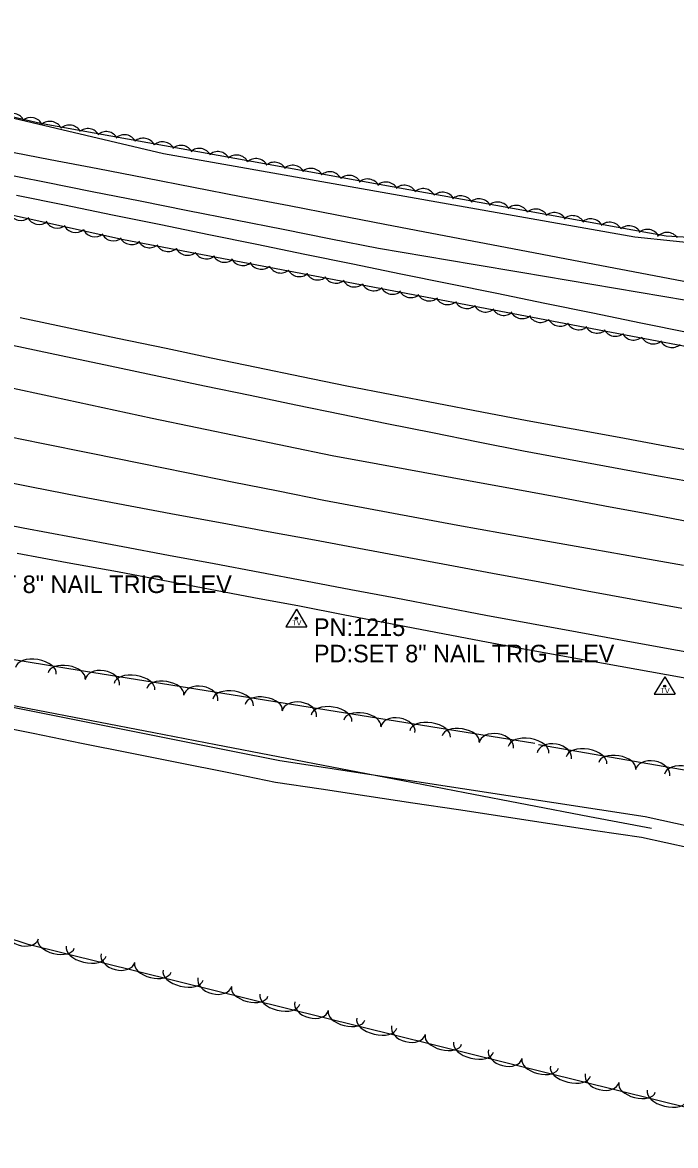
# Model space of a CAD drawing. Extents: x 1441650 to 1491889, y 345904 to 358319.
# Drawn here: x 1467343 to 1467529.1, y 349199.5 to 349519.4 of the extents above; entities that cross this region are included whole.
import ezdxf

# ---------------------------------------------------------------- set-up
doc = ezdxf.new("R2010")
doc.units = 0
for name, color, linetype in [('S_DITCHLINE', 7, 'Continuous'), ('S_EDGE_PAVEMENT', 7, 'Continuous'), ('S_MISC_BOUNDARY', 7, 'Continuous'), ('S_PAVEMENT_CROWN', 7, 'Continuous'), ('S_SECONDARY_CTL', 7, 'Continuous'), ('S_SECONDARY_CTL_ANNOT', 7, 'Continuous'), ('S_SHOULDER', 7, 'Continuous'), ('S_TREE', 7, 'Continuous')]:
    doc.layers.add(name, color=color, linetype=linetype)

msp = doc.modelspace()

# ---------------------------------------------------------------- linework, layer by layer
at = {"layer": 'S_DITCHLINE'}
for points in [[(1467337.27, 349483.01), (1467350.89, 349480.37), (1467364.51, 349477.73), (1467378.13, 349475.09), (1467391.75, 349472.46), (1467405.36, 349469.82), (1467418.98, 349467.18), (1467432.6, 349464.54), (1467446.22, 349461.9), (1467459.68, 349459.34), (1467473.13, 349456.77), (1467486.59, 349454.2), (1467500.05, 349451.63), (1467513.5, 349449.06), (1467526.96, 349446.49), (1467540.42, 349443.92)], [(1467335.72, 349476.62), (1467349.32, 349473.92), (1467362.91, 349471.23), (1467376.51, 349468.53), (1467390.1, 349465.84), (1467403.7, 349463.14), (1467417.29, 349460.44), (1467430.89, 349457.75), (1467444.48, 349455.05), (1467457.98, 349452.77), (1467471.48, 349450.49), (1467484.98, 349448.21), (1467498.47, 349445.93), (1467511.97, 349443.65), (1467525.47, 349441.37), (1467538.97, 349439.09)], [(1467333.64, 349325.7), (1467347.42, 349322.94), (1467361.2, 349320.18), (1467374.98, 349317.42), (1467388.76, 349314.67), (1467402.53, 349311.91), (1467416.31, 349309.15), (1467429.33, 349307.16), (1467442.35, 349305.16), (1467455.36, 349303.16), (1467468.38, 349301.16), (1467481.4, 349299.16), (1467494.41, 349297.16), (1467507.43, 349295.17), (1467520.45, 349293.17), (1467533.81, 349290.27)], [(1467332.22, 349319.68), (1467346.04, 349316.9), (1467359.85, 349314.12), (1467373.67, 349311.35), (1467387.48, 349308.57), (1467401.3, 349305.79), (1467415.11, 349303.01), (1467428.14, 349301.04), (1467441.17, 349299.08), (1467454.21, 349297.11), (1467467.24, 349295.14), (1467480.27, 349293.18), (1467493.3, 349291.21), (1467506.33, 349289.24), (1467519.37, 349287.28), (1467533.27, 349284.28)]]:
    msp.add_lwpolyline(points, dxfattribs=at)
at = {"layer": 'S_EDGE_PAVEMENT'}
for points in [[(1467340.16, 349427.49), (1467354.07, 349424.52), (1467367.99, 349421.55), (1467381.91, 349418.57), (1467394.9, 349415.87), (1467407.89, 349413.17), (1467420.89, 349410.46), (1467433.88, 349407.76), (1467446.86, 349405.14), (1467459.84, 349402.53), (1467472.82, 349399.91), (1467485.79, 349397.3), (1467498.6, 349394.95), (1467511.41, 349392.6), (1467524.22, 349390.25), (1467537.03, 349387.9)], [(1467329.06, 349378.13), (1467343.25, 349375.46), (1467357.45, 349372.78), (1467371.64, 349370.1), (1467384.66, 349367.66), (1467397.67, 349365.22), (1467410.69, 349362.77), (1467423.71, 349360.33), (1467436.55, 349357.88), (1467449.38, 349355.44), (1467462.22, 349352.99), (1467475.06, 349350.54), (1467488.04, 349348.17), (1467501.03, 349345.79), (1467514.01, 349343.41), (1467526.99, 349341.03), (1467540.33, 349338.7)]]:
    msp.add_lwpolyline(points, dxfattribs=at)
at = {"layer": 'S_MISC_BOUNDARY'}
msp.add_lwpolyline([(1468222.47, 349417.43), (1468207.98, 349382.39), (1468196.16, 349375.2), (1468157.61, 349371.05), (1468000.93, 349400.31), (1467958.54, 349410.15), (1467930.58, 349410.87), (1467908.84, 349410.16), (1467873.13, 349410.09), (1467847.73, 349414.24), (1467740.2, 349433.89), (1467717.37, 349446.04), (1467695.15, 349464.55), (1467677.94, 349477.07), (1467660.04, 349484.93), (1467639.33, 349484.82), (1467618.56, 349475.84), (1467597.86, 349466.42), (1467576.73, 349458.07), (1467550.23, 349454.82), (1467517.54, 349458.16), (1467383.21, 349481.97), (1467330.37, 349494.36)], dxfattribs=at)
at = {"layer": 'S_PAVEMENT_CROWN'}
for points in [[(1467337.75, 349415.74), (1467351.84, 349412.71), (1467365.93, 349409.69), (1467380.01, 349406.67), (1467392.84, 349404.01), (1467405.66, 349401.35), (1467418.48, 349398.69), (1467431.3, 349396.03), (1467444.25, 349393.66), (1467457.19, 349391.29), (1467470.13, 349388.92), (1467483.07, 349386.55), (1467496.03, 349384.12), (1467508.99, 349381.69), (1467521.95, 349379.26), (1467534.91, 349376.83)], [(1467334.38, 349402.35), (1467348.48, 349399.5), (1467362.57, 349396.65), (1467376.67, 349393.79), (1467389.73, 349391.17), (1467402.79, 349388.55), (1467415.85, 349385.93), (1467428.91, 349383.31), (1467441.64, 349380.95), (1467454.37, 349378.58), (1467467.1, 349376.22), (1467479.83, 349373.85), (1467492.71, 349371.57), (1467505.59, 349369.3), (1467518.47, 349367.02), (1467531.35, 349364.75)], [(1467331.6, 349389.81), (1467345.62, 349387.09), (1467359.64, 349384.38), (1467373.66, 349381.66), (1467386.79, 349379.24), (1467399.92, 349376.83), (1467413.05, 349374.41), (1467426.19, 349372), (1467438.88, 349369.63), (1467451.58, 349367.26), (1467464.27, 349364.89), (1467476.97, 349362.52), (1467490.45, 349360.01), (1467503.94, 349357.51), (1467517.43, 349355), (1467530.92, 349352.49)]]:
    msp.add_lwpolyline(points, dxfattribs=at)
at = {"layer": 'S_SECONDARY_CTL'}
for p, q in [((1467421.06, 349352.22), (1467418.05, 349347.26)), ((1467421.06, 349352.22), (1467424.01, 349347.26)), ((1467418.05, 349347.26), (1467424.01, 349347.26)), ((1467526, 349332.94), (1467522.99, 349327.99)), ((1467526, 349332.94), (1467528.95, 349327.99)), ((1467522.99, 349327.99), (1467528.95, 349327.99))]:
    msp.add_line(p, q, dxfattribs=at)
for centre, radius in [((1467421.06, 349349.61), 0.311), ((1467421.06, 349349.61), 0.183), ((1467421.06, 349349.61), 0.103), ((1467526, 349330.33), 0.311), ((1467526, 349330.33), 0.183), ((1467526, 349330.33), 0.103)]:
    msp.add_circle(centre, radius, dxfattribs=at)
at = {"layer": 'S_SHOULDER'}
for points in [[(1467342.37, 349435.34), (1467356.22, 349432.41), (1467370.08, 349429.48), (1467383.94, 349426.56), (1467396.8, 349423.87), (1467409.67, 349421.19), (1467422.54, 349418.51), (1467435.41, 349415.83), (1467448.25, 349413.37), (1467461.1, 349410.91), (1467473.94, 349408.45), (1467486.79, 349405.99), (1467499.9, 349403.6), (1467513, 349401.2), (1467526.11, 349398.81), (1467539.22, 349396.42)], [(1467341.53, 349368.16), (1467355.8, 349365.54), (1467370.08, 349362.93), (1467383.04, 349360.49), (1467396.01, 349358.05), (1467408.97, 349355.61), (1467421.93, 349353.17), (1467434.89, 349350.67), (1467447.84, 349348.18), (1467460.8, 349345.68), (1467473.75, 349343.18), (1467486.94, 349340.8), (1467500.13, 349338.42), (1467513.31, 349336.04), (1467526.5, 349333.66), (1467539.63, 349331.22)]]:
    msp.add_lwpolyline(points, dxfattribs=at)
at = {"layer": 'S_TREE'}
for points in [[(1467705.04, 349393.32), (1467557.83, 349422.1), (1467371.83, 349457.48), (1467150.5, 349506.12), (1467151.43, 349517.17), (1467181.29, 349516.93), (1467215.31, 349517.83), (1467224.59, 349519.36), (1467348.16, 349490.69), (1467443.64, 349473.5), (1467526.44, 349458.59), (1467570.02, 349456.06), (1467593.02, 349459.5), (1467611.9, 349468.34), (1467636.61, 349479.8), (1467661.49, 349482.54), (1467678.46, 349477.03), (1467691.22, 349460.48), (1467702.81, 349442.82), (1467707.47, 349437.58)], [(1467341.36, 349470.16), (1467355.04, 349467.37), (1467368.72, 349464.57), (1467382.4, 349461.78), (1467396.08, 349458.98), (1467409.77, 349456.19), (1467423.45, 349453.39), (1467437.13, 349450.6), (1467450.81, 349447.8), (1467464.49, 349445.01), (1467478.18, 349442.22), (1467491.86, 349439.42), (1467505.54, 349436.63), (1467519.22, 349433.83), (1467532.9, 349431.04)], [(1467341.36, 349470.16), (1467355.04, 349467.37), (1467368.72, 349464.57), (1467382.4, 349461.78), (1467396.08, 349458.98), (1467409.77, 349456.19), (1467423.45, 349453.39), (1467437.13, 349450.6), (1467450.81, 349447.8), (1467464.49, 349445.01), (1467478.18, 349442.22), (1467491.86, 349439.42), (1467505.54, 349436.63), (1467519.22, 349433.83), (1467532.9, 349431.04)], [(1467490.09, 349313.67), (1467584.67, 349297.27), (1467604.63, 349293.38), (1467597.62, 349261.06), (1467593.77, 349216.17), (1467575.81, 349199.47), (1467344.69, 349256.74), (1467291.09, 349274.34), (1467271.04, 349295.19), (1467246.86, 349313.36), (1467215.41, 349327.89), (1467174.96, 349338.59), (1467174.56, 349351.87), (1467199.28, 349360.83), (1467247.21, 349353.15), (1467355.63, 349335.4), (1467489.02, 349314.05)], [(1467230.61, 349319.13), (1467234.59, 349331.79), (1467238.57, 349344.45), (1467256.3, 349341.04), (1467274.03, 349337.62), (1467291.76, 349334.21), (1467309.49, 349330.79), (1467327.23, 349327.38), (1467344.96, 349323.96), (1467362.69, 349320.55), (1467380.42, 349317.13), (1467398.15, 349313.72), (1467415.88, 349310.31), (1467433.62, 349306.89), (1467451.35, 349303.48), (1467469.08, 349300.06), (1467486.81, 349296.65), (1467504.54, 349293.23), (1467522.28, 349289.82)], [(1467230.61, 349319.13), (1467234.59, 349331.79), (1467238.57, 349344.45), (1467256.3, 349341.04), (1467274.03, 349337.62), (1467291.76, 349334.21), (1467309.49, 349330.79), (1467327.23, 349327.38), (1467344.96, 349323.96), (1467362.69, 349320.55), (1467380.42, 349317.13), (1467398.15, 349313.72), (1467415.88, 349310.31), (1467433.62, 349306.89), (1467451.35, 349303.48), (1467469.08, 349300.06), (1467486.81, 349296.65), (1467504.54, 349293.23), (1467522.28, 349289.82)]]:
    msp.add_lwpolyline(points, dxfattribs=at)
for centre, major_axis, ratio, start_param, end_param in [((1467340.19, 349489.81), (-3.54, 0.86), 0.997083, 3.834744, 5.607944), ((1467345.37, 349488.65), (-3.54, 0.86), 0.997083, 3.834744, 5.607944), ((1467350.83, 349487.55), (-3.59, 0.65), 0.99706, 3.825789, 5.598989), ((1467356.38, 349486.51), (-3.59, 0.65), 0.99706, 3.825789, 5.598989), ((1467361.62, 349485.5), (-3.59, 0.65), 0.99706, 3.825789, 5.598989), ((1467366.83, 349484.63), (-3.59, 0.65), 0.99706, 3.825789, 5.598989), ((1467372.05, 349483.73), (-3.59, 0.65), 0.99706, 3.825789, 5.598989), ((1467377.41, 349482.76), (-3.59, 0.65), 0.99706, 3.825789, 5.598989), ((1467382.96, 349481.73), (-3.59, 0.65), 0.99706, 3.825789, 5.598989), ((1467388.2, 349480.71), (-3.59, 0.65), 0.99706, 3.825789, 5.598989), ((1467393.41, 349479.85), (-3.59, 0.65), 0.99706, 3.825789, 5.598989), ((1467398.64, 349478.94), (-3.59, 0.65), 0.99706, 3.825789, 5.598989), ((1467403.99, 349477.97), (-3.59, 0.65), 0.99706, 3.825789, 5.598989), ((1467409.54, 349476.94), (-3.59, 0.65), 0.99706, 3.825789, 5.598989), ((1467414.78, 349475.92), (-3.59, 0.65), 0.99706, 3.825789, 5.598989), ((1467419.99, 349475.06), (-3.59, 0.65), 0.99706, 3.825789, 5.598989), ((1467425.22, 349474.16), (-3.59, 0.65), 0.99706, 3.825789, 5.598989), ((1467430.57, 349473.19), (-3.59, 0.65), 0.99706, 3.825789, 5.598989), ((1467436.12, 349472.16), (-3.59, 0.65), 0.99706, 3.825789, 5.598989), ((1467441.36, 349471.14), (-3.59, 0.65), 0.99706, 3.825789, 5.598989), ((1467446.57, 349470.27), (-3.59, 0.65), 0.99706, 3.825789, 5.598989), ((1467451.8, 349469.37), (-3.59, 0.65), 0.99706, 3.825789, 5.598989), ((1467457.15, 349468.4), (-3.59, 0.65), 0.99706, 3.825789, 5.598989), ((1467462.7, 349467.37), (-3.59, 0.65), 0.99706, 3.825789, 5.598989), ((1467467.94, 349466.35), (-3.59, 0.65), 0.99706, 3.825789, 5.598989), ((1467473.15, 349465.49), (-3.59, 0.65), 0.99706, 3.825789, 5.598989), ((1467478.38, 349464.58), (-3.59, 0.65), 0.99706, 3.825789, 5.598989), ((1467342.59, 349466.58), (3.61, -0.51), 0.997059, 3.749012, 5.522213), ((1467483.73, 349463.62), (-3.59, 0.65), 0.99706, 3.825789, 5.598989), ((1467489.28, 349462.58), (-3.59, 0.65), 0.99706, 3.825789, 5.598989), ((1467494.52, 349461.57), (-3.59, 0.65), 0.99706, 3.825789, 5.598989), ((1467499.73, 349460.7), (-3.59, 0.65), 0.99706, 3.825789, 5.598989), ((1467347.78, 349465.48), (3.61, -0.51), 0.997059, 3.749012, 5.522213), ((1467352.95, 349464.42), (3.61, -0.51), 0.997059, 3.749012, 5.522213), ((1467358.15, 349463.2), (3.61, -0.51), 0.997059, 3.749012, 5.522213), ((1467504.96, 349459.8), (-3.59, 0.65), 0.99706, 3.825789, 5.598989), ((1467510.31, 349458.83), (-3.59, 0.65), 0.99706, 3.825789, 5.598989), ((1467515.87, 349457.8), (-3.59, 0.65), 0.99706, 3.825789, 5.598989), ((1467363.65, 349461.96), (3.61, -0.51), 0.997059, 3.749012, 5.522213), ((1467368.97, 349460.78), (3.61, -0.51), 0.997059, 3.749012, 5.522213), ((1467374.09, 349459.75), (3.63, -0.35), 0.997038, 3.733109, 5.50631), ((1467521.1, 349456.78), (-3.59, 0.65), 0.99706, 3.825789, 5.598989), ((1467526.64, 349455.92), (-3.64, 0.21), 0.997062, 3.825789, 5.598989), ((1467379.29, 349458.83), (3.63, -0.35), 0.997038, 3.733109, 5.50631), ((1467384.52, 349457.76), (3.63, -0.35), 0.997038, 3.733109, 5.50631), ((1467390.06, 349456.67), (3.63, -0.35), 0.997038, 3.733109, 5.50631), ((1467395.41, 349455.66), (3.63, -0.35), 0.997038, 3.733109, 5.50631), ((1467400.62, 349454.7), (3.63, -0.35), 0.997038, 3.733109, 5.50631), ((1467405.83, 349453.78), (3.63, -0.35), 0.997038, 3.733109, 5.50631), ((1467411.05, 349452.72), (3.63, -0.35), 0.997038, 3.733109, 5.50631), ((1467416.59, 349451.63), (3.63, -0.35), 0.997038, 3.733109, 5.50631), ((1467421.94, 349450.61), (3.63, -0.35), 0.997038, 3.733109, 5.50631), ((1467427.16, 349449.65), (3.63, -0.35), 0.997038, 3.733109, 5.50631), ((1467432.36, 349448.74), (3.63, -0.35), 0.997038, 3.733109, 5.50631), ((1467437.59, 349447.67), (3.63, -0.35), 0.997038, 3.733109, 5.50631), ((1467443.13, 349446.58), (3.63, -0.35), 0.997038, 3.733109, 5.50631), ((1467448.47, 349445.56), (3.63, -0.35), 0.997038, 3.733109, 5.50631), ((1467453.69, 349444.61), (3.63, -0.35), 0.997038, 3.733109, 5.50631), ((1467458.89, 349443.69), (3.63, -0.35), 0.997038, 3.733109, 5.50631), ((1467464.12, 349442.62), (3.63, -0.35), 0.997038, 3.733109, 5.50631), ((1467469.66, 349441.53), (3.63, -0.35), 0.997038, 3.733109, 5.50631), ((1467475, 349440.51), (3.63, -0.35), 0.997038, 3.733109, 5.50631), ((1467480.22, 349439.56), (3.63, -0.35), 0.997038, 3.733109, 5.50631), ((1467485.42, 349438.64), (3.63, -0.35), 0.997038, 3.733109, 5.50631), ((1467490.65, 349437.57), (3.63, -0.35), 0.997038, 3.733109, 5.50631), ((1467496.19, 349436.49), (3.63, -0.35), 0.997038, 3.733109, 5.50631), ((1467501.54, 349435.47), (3.63, -0.35), 0.997038, 3.733109, 5.50631), ((1467506.75, 349434.51), (3.63, -0.35), 0.997038, 3.733109, 5.50631), ((1467511.96, 349433.6), (3.63, -0.35), 0.997038, 3.733109, 5.50631), ((1467517.18, 349432.53), (3.63, -0.35), 0.997038, 3.733109, 5.50631), ((1467522.72, 349431.44), (3.63, -0.35), 0.997038, 3.733109, 5.50631), ((1467528.07, 349430.42), (3.63, -0.35), 0.997038, 3.733109, 5.50631), ((1467346.87, 349334.69), (-5.79, 0.95), 0.55008, 3.141593, 6.283185), ((1467355.63, 349333.26), (-5.28, 0.85), 0.540701, 3.141593, 6.283185), ((1467365.76, 349331.37), (-4.89, 0.78), 0.685313, 3.141593, 6.283185), ((1467374.94, 349330.16), (-5.79, 0.93), 0.550081, 3.141593, 6.283185), ((1467383.7, 349328.76), (-5.28, 0.85), 0.540701, 3.141593, 6.283185), ((1467393.83, 349326.88), (-4.89, 0.78), 0.685313, 3.141593, 6.283185), ((1467403.01, 349325.67), (-5.79, 0.93), 0.550081, 3.141593, 6.283185), ((1467411.77, 349324.27), (-5.28, 0.85), 0.540701, 3.141593, 6.283185), ((1467421.9, 349322.38), (-4.89, 0.78), 0.685313, 3.141593, 6.283185), ((1467431.08, 349321.17), (-5.79, 0.93), 0.550081, 3.141593, 6.283185), ((1467439.84, 349319.77), (-5.28, 0.85), 0.540701, 3.141593, 6.283185), ((1467449.97, 349317.89), (-4.89, 0.78), 0.685313, 3.141593, 6.283185), ((1467459.15, 349316.68), (-5.79, 0.93), 0.550081, 3.141593, 6.283185), ((1467467.91, 349315.28), (-5.28, 0.85), 0.540701, 3.141593, 6.283185), ((1467478.04, 349313.39), (-4.89, 0.78), 0.685313, 3.141593, 6.283185), ((1467487.22, 349312.19), (-5.79, 0.93), 0.550081, 3.141593, 6.283185), ((1467494.57, 349310.47), (-4.88, 0.85), 0.685311, 3.141593, 6.283185), ((1467503.74, 349309.15), (-5.78, 1), 0.55008, 3.141593, 6.283185), ((1467512.47, 349307.63), (-5.27, 0.91), 0.540699, 3.141593, 6.283185), ((1467522.58, 349305.62), (-4.88, 0.85), 0.685311, 3.141593, 6.283185), ((1467531.75, 349304.29), (-5.78, 1), 0.55008, 3.141593, 6.283185), ((1467342.86, 349259.85), (4.71, -1.55), 0.685311, 3.141593, 6.283185), ((1467352.57, 349256.98), (5.19, -1.29), 0.540701, 3.141593, 6.283185), ((1467361.18, 349254.84), (5.7, -1.41), 0.550081, 3.141593, 6.283185), ((1467370.23, 349252.87), (4.81, -1.19), 0.685313, 3.141593, 6.283185), ((1467380.16, 349250.14), (5.19, -1.29), 0.540701, 3.141593, 6.283185), ((1467388.77, 349248), (5.7, -1.41), 0.550081, 3.141593, 6.283185), ((1467397.82, 349246.03), (4.81, -1.19), 0.685313, 3.141593, 6.283185), ((1467407.76, 349243.3), (5.19, -1.29), 0.540701, 3.141593, 6.283185), ((1467416.36, 349241.17), (5.7, -1.41), 0.550081, 3.141593, 6.283185), ((1467425.41, 349239.19), (4.81, -1.19), 0.685313, 3.141593, 6.283185), ((1467435.35, 349236.46), (5.19, -1.29), 0.540701, 3.141593, 6.283185), ((1467443.96, 349234.33), (5.7, -1.41), 0.550081, 3.141593, 6.283185), ((1467453, 349232.35), (4.81, -1.19), 0.685313, 3.141593, 6.283185), ((1467462.94, 349229.62), (5.19, -1.29), 0.540701, 3.141593, 6.283185), ((1467471.55, 349227.49), (5.7, -1.41), 0.550081, 3.141593, 6.283185), ((1467480.6, 349225.52), (4.81, -1.19), 0.685313, 3.141593, 6.283185), ((1467490.53, 349222.79), (5.19, -1.29), 0.540701, 3.141593, 6.283185), ((1467499.14, 349220.65), (5.7, -1.41), 0.550081, 3.141593, 6.283185), ((1467508.19, 349218.68), (4.81, -1.19), 0.685313, 3.141593, 6.283185), ((1467518.13, 349215.95), (5.19, -1.29), 0.540701, 3.141593, 6.283185), ((1467526.73, 349213.81), (5.7, -1.41), 0.550081, 3.141593, 6.283185)]:
    msp.add_ellipse(centre, major_axis=major_axis, ratio=ratio, start_param=start_param, end_param=end_param, dxfattribs=at)

# ---------------------------------------------------------------- texts
at = {"layer": 'S_SECONDARY_CTL'}
for p in [(1467419.86, 349347.6), (1467524.79, 349328.32)]:
    msp.add_text('TV', height=1.5, rotation=360, dxfattribs=at).set_placement(p)
at = {"layer": 'S_SECONDARY_CTL_ANNOT'}
for s, p in [('PD:SET 8" NAIL TRIG ELEV', (1467317.07, 349356.84)), ('PN:1215', (1467426.06, 349344.61)), ('PD:SET 8" NAIL TRIG ELEV', (1467426.06, 349337.11))]:
    msp.add_text(s, height=5, dxfattribs=at).set_placement(p)

doc.saveas('drawing.dxf')
